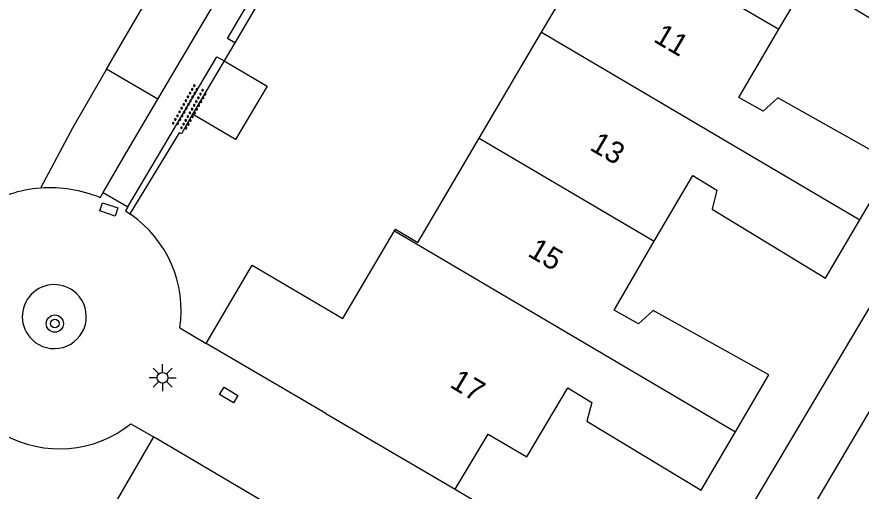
# Model space of a CAD drawing. Extents: x 132999 to 136000, y 398499 to 400501.
# Drawn here: x 133517.03 to 133556.15, y 399592.94 to 399614.92 of the extents above; entities that cross this region are included whole.
import ezdxf

# ---------------------------------------------------------------- set-up
doc = ezdxf.new("R2010")
doc.units = 0
for name, color, linetype in [('gg-afsc-muur', 7, 'Continuous'), ('gg-anno-huisnummerreeks BGT', 7, 'Continuous'), ('gg-bbg-bijgebouw', 7, 'Continuous'), ('gg-bbg-gedigitaliseerde bebouwing', 7, 'Continuous'), ('gg-bbg-gedigitaliseerde bijgebouw', 7, 'Continuous'), ('gg-bbg-hoofdgebouw', 7, 'Continuous'), ('gg-bbg-tussenscheiding', 7, 'Continuous'), ('gg-knt-verharding', 7, 'Continuous'), ('gt-symb-boom', 7, 'Continuous'), ('gt-symb-kolk center center', 7, 'Continuous'), ('gt-symb-lichtmast', 7, 'Continuous'), ('gt-symb-overige verharding', 7, 'Continuous')]:
    doc.layers.add(name, color=color, linetype=linetype)

# ---------------------------------------------------------------- blocks, each defined once
blk = doc.blocks.new('gt0-BOOM')
at = {"layer": 'gt-symb-boom'}
for radius in [0.4, 0.2]:
    blk.add_circle((0, 0), radius, dxfattribs=at)
blk = doc.blocks.new('gt0-KOLKCC')
at = {"layer": 'gt-symb-kolk center center'}
blk.add_lwpolyline([(-0.375, 0.2), (0.375, 0.2), (0.375, -0.2), (-0.375, -0.2)], close=True, dxfattribs=at)
blk = doc.blocks.new('gt0-OVH')
at = {"layer": 'gt-symb-overige verharding'}
for points in [[(-0.972, 0.298), (-0.967, 0.308), (-0.965, 0.319), (-0.966, 0.33), (-0.971, 0.34), (-0.978, 0.348), (-0.988, 0.353), (-0.999, 0.355), (-1.01, 0.354), (-1.02, 0.349), (-1.028, 0.342), (-1.033, 0.332), (-1.035, 0.321), (-1.034, 0.31), (-1.029, 0.3), (-1.022, 0.292), (-1.012, 0.287), (-1.001, 0.285), (-0.99, 0.286), (-0.98, 0.291)], [(-0.872, 0.106), (-0.867, 0.116), (-0.865, 0.126), (-0.866, 0.137), (-0.871, 0.147), (-0.878, 0.156), (-0.888, 0.161), (-0.899, 0.163), (-0.91, 0.162), (-0.92, 0.157), (-0.928, 0.15), (-0.933, 0.14), (-0.935, 0.129), (-0.934, 0.118), (-0.929, 0.108), (-0.922, 0.1), (-0.912, 0.095), (-0.901, 0.092), (-0.89, 0.094), (-0.88, 0.098)], [(-0.772, 0.298), (-0.767, 0.308), (-0.765, 0.319), (-0.766, 0.33), (-0.771, 0.34), (-0.778, 0.348), (-0.788, 0.353), (-0.799, 0.355), (-0.81, 0.354), (-0.82, 0.349), (-0.828, 0.342), (-0.833, 0.332), (-0.835, 0.321), (-0.834, 0.31), (-0.829, 0.3), (-0.822, 0.292), (-0.812, 0.287), (-0.801, 0.285), (-0.79, 0.286), (-0.78, 0.291)], [(-0.672, 0.106), (-0.667, 0.116), (-0.665, 0.126), (-0.666, 0.137), (-0.671, 0.147), (-0.678, 0.156), (-0.688, 0.161), (-0.699, 0.163), (-0.71, 0.162), (-0.72, 0.157), (-0.728, 0.15), (-0.733, 0.14), (-0.735, 0.129), (-0.734, 0.118), (-0.729, 0.108), (-0.722, 0.1), (-0.712, 0.095), (-0.701, 0.092), (-0.69, 0.094), (-0.68, 0.098)], [(-0.572, 0.298), (-0.567, 0.308), (-0.565, 0.319), (-0.566, 0.33), (-0.571, 0.34), (-0.578, 0.348), (-0.588, 0.353), (-0.599, 0.355), (-0.61, 0.354), (-0.62, 0.349), (-0.628, 0.342), (-0.633, 0.332), (-0.635, 0.321), (-0.634, 0.31), (-0.629, 0.3), (-0.622, 0.292), (-0.612, 0.287), (-0.601, 0.285), (-0.59, 0.286), (-0.58, 0.291)], [(-0.472, 0.106), (-0.467, 0.116), (-0.465, 0.126), (-0.466, 0.137), (-0.471, 0.147), (-0.478, 0.156), (-0.488, 0.161), (-0.499, 0.163), (-0.51, 0.162), (-0.52, 0.157), (-0.528, 0.15), (-0.533, 0.14), (-0.535, 0.129), (-0.534, 0.118), (-0.529, 0.108), (-0.522, 0.1), (-0.512, 0.095), (-0.501, 0.092), (-0.49, 0.094), (-0.48, 0.098)], [(-0.372, 0.298), (-0.367, 0.308), (-0.365, 0.319), (-0.366, 0.33), (-0.371, 0.34), (-0.378, 0.348), (-0.388, 0.353), (-0.399, 0.355), (-0.41, 0.354), (-0.42, 0.349), (-0.428, 0.342), (-0.433, 0.332), (-0.435, 0.321), (-0.434, 0.31), (-0.429, 0.3), (-0.422, 0.292), (-0.412, 0.287), (-0.401, 0.285), (-0.39, 0.286), (-0.38, 0.291)], [(-0.272, 0.106), (-0.267, 0.116), (-0.265, 0.126), (-0.266, 0.137), (-0.271, 0.147), (-0.278, 0.156), (-0.288, 0.161), (-0.299, 0.163), (-0.31, 0.162), (-0.32, 0.157), (-0.328, 0.15), (-0.333, 0.14), (-0.335, 0.129), (-0.334, 0.118), (-0.329, 0.108), (-0.322, 0.1), (-0.312, 0.095), (-0.301, 0.092), (-0.29, 0.094), (-0.28, 0.098)], [(-0.172, 0.298), (-0.167, 0.308), (-0.165, 0.319), (-0.166, 0.33), (-0.171, 0.34), (-0.178, 0.348), (-0.188, 0.353), (-0.199, 0.355), (-0.21, 0.354), (-0.22, 0.349), (-0.228, 0.342), (-0.233, 0.332), (-0.235, 0.321), (-0.234, 0.31), (-0.229, 0.3), (-0.222, 0.292), (-0.212, 0.287), (-0.201, 0.285), (-0.19, 0.286), (-0.18, 0.291)], [(-0.072, 0.106), (-0.067, 0.116), (-0.065, 0.126), (-0.066, 0.137), (-0.071, 0.147), (-0.078, 0.156), (-0.088, 0.161), (-0.099, 0.163), (-0.11, 0.162), (-0.12, 0.157), (-0.128, 0.15), (-0.133, 0.14), (-0.135, 0.129), (-0.134, 0.118), (-0.129, 0.108), (-0.122, 0.1), (-0.112, 0.095), (-0.101, 0.092), (-0.09, 0.094), (-0.08, 0.098)], [(0.028, 0.298), (0.033, 0.308), (0.035, 0.319), (0.034, 0.33), (0.029, 0.34), (0.022, 0.348), (0.012, 0.353), (0.001, 0.355), (-0.01, 0.354), (-0.02, 0.349), (-0.028, 0.342), (-0.033, 0.332), (-0.035, 0.321), (-0.034, 0.31), (-0.029, 0.3), (-0.022, 0.292), (-0.012, 0.287), (-0.001, 0.285), (0.01, 0.286), (0.02, 0.291)], [(0.128, 0.106), (0.133, 0.116), (0.135, 0.126), (0.134, 0.137), (0.129, 0.147), (0.122, 0.156), (0.112, 0.161), (0.101, 0.163), (0.09, 0.162), (0.08, 0.157), (0.072, 0.15), (0.067, 0.14), (0.065, 0.129), (0.066, 0.118), (0.071, 0.108), (0.078, 0.1), (0.088, 0.095), (0.099, 0.092), (0.11, 0.094), (0.12, 0.098)], [(0.228, 0.298), (0.233, 0.308), (0.235, 0.319), (0.234, 0.33), (0.229, 0.34), (0.222, 0.348), (0.212, 0.353), (0.201, 0.355), (0.19, 0.354), (0.18, 0.349), (0.172, 0.342), (0.167, 0.332), (0.165, 0.321), (0.166, 0.31), (0.171, 0.3), (0.178, 0.292), (0.188, 0.287), (0.199, 0.285), (0.21, 0.286), (0.22, 0.291)], [(0.328, 0.106), (0.333, 0.116), (0.335, 0.126), (0.334, 0.137), (0.329, 0.147), (0.322, 0.156), (0.312, 0.161), (0.301, 0.163), (0.29, 0.162), (0.28, 0.157), (0.272, 0.15), (0.267, 0.14), (0.265, 0.129), (0.266, 0.118), (0.271, 0.108), (0.278, 0.1), (0.288, 0.095), (0.299, 0.092), (0.31, 0.094), (0.32, 0.098)], [(0.428, 0.298), (0.433, 0.308), (0.435, 0.319), (0.434, 0.33), (0.429, 0.34), (0.422, 0.348), (0.412, 0.353), (0.401, 0.355), (0.39, 0.354), (0.38, 0.349), (0.372, 0.342), (0.367, 0.332), (0.365, 0.321), (0.366, 0.31), (0.371, 0.3), (0.378, 0.292), (0.388, 0.287), (0.399, 0.285), (0.41, 0.286), (0.42, 0.291)], [(0.528, 0.106), (0.533, 0.116), (0.535, 0.126), (0.534, 0.137), (0.529, 0.147), (0.522, 0.156), (0.512, 0.161), (0.501, 0.163), (0.49, 0.162), (0.48, 0.157), (0.472, 0.15), (0.467, 0.14), (0.465, 0.129), (0.466, 0.118), (0.471, 0.108), (0.478, 0.1), (0.488, 0.095), (0.499, 0.092), (0.51, 0.094), (0.52, 0.098)], [(0.628, 0.298), (0.633, 0.308), (0.635, 0.319), (0.634, 0.33), (0.629, 0.34), (0.622, 0.348), (0.612, 0.353), (0.601, 0.355), (0.59, 0.354), (0.58, 0.349), (0.572, 0.342), (0.567, 0.332), (0.565, 0.321), (0.566, 0.31), (0.571, 0.3), (0.578, 0.292), (0.588, 0.287), (0.599, 0.285), (0.61, 0.286), (0.62, 0.291)], [(0.728, 0.106), (0.733, 0.116), (0.735, 0.126), (0.734, 0.137), (0.729, 0.147), (0.722, 0.156), (0.712, 0.161), (0.701, 0.163), (0.69, 0.162), (0.68, 0.157), (0.672, 0.15), (0.667, 0.14), (0.665, 0.129), (0.666, 0.118), (0.671, 0.108), (0.678, 0.1), (0.688, 0.095), (0.699, 0.092), (0.71, 0.094), (0.72, 0.098)], [(0.828, 0.298), (0.833, 0.308), (0.835, 0.319), (0.834, 0.33), (0.829, 0.34), (0.822, 0.348), (0.812, 0.353), (0.801, 0.355), (0.79, 0.354), (0.78, 0.349), (0.772, 0.342), (0.767, 0.332), (0.765, 0.321), (0.766, 0.31), (0.771, 0.3), (0.778, 0.292), (0.788, 0.287), (0.799, 0.285), (0.81, 0.286), (0.82, 0.291)], [(0.928, 0.106), (0.933, 0.116), (0.935, 0.126), (0.934, 0.137), (0.929, 0.147), (0.922, 0.156), (0.912, 0.161), (0.901, 0.163), (0.89, 0.162), (0.88, 0.157), (0.872, 0.15), (0.867, 0.14), (0.865, 0.129), (0.866, 0.118), (0.871, 0.108), (0.878, 0.1), (0.888, 0.095), (0.899, 0.092), (0.91, 0.094), (0.92, 0.098)], [(1.028, 0.298), (1.033, 0.308), (1.035, 0.319), (1.034, 0.33), (1.029, 0.34), (1.022, 0.348), (1.012, 0.353), (1.001, 0.355), (0.99, 0.354), (0.98, 0.349), (0.972, 0.342), (0.967, 0.332), (0.965, 0.321), (0.966, 0.31), (0.971, 0.3), (0.978, 0.292), (0.988, 0.287), (0.999, 0.285), (1.01, 0.286), (1.02, 0.291)], [(-0.972, -0.142), (-0.967, -0.132), (-0.965, -0.121), (-0.966, -0.11), (-0.971, -0.1), (-0.978, -0.092), (-0.988, -0.087), (-0.999, -0.085), (-1.01, -0.086), (-1.02, -0.091), (-1.028, -0.098), (-1.033, -0.108), (-1.035, -0.119), (-1.034, -0.13), (-1.029, -0.14), (-1.022, -0.148), (-1.012, -0.153), (-1.001, -0.155), (-0.99, -0.154), (-0.98, -0.149)], [(-0.872, -0.334), (-0.867, -0.324), (-0.865, -0.314), (-0.866, -0.303), (-0.871, -0.293), (-0.878, -0.284), (-0.888, -0.279), (-0.899, -0.277), (-0.91, -0.278), (-0.92, -0.283), (-0.928, -0.29), (-0.933, -0.3), (-0.935, -0.311), (-0.934, -0.322), (-0.929, -0.332), (-0.922, -0.34), (-0.912, -0.345), (-0.901, -0.348), (-0.89, -0.346), (-0.88, -0.342)], [(-0.772, -0.142), (-0.767, -0.132), (-0.765, -0.121), (-0.766, -0.11), (-0.771, -0.1), (-0.778, -0.092), (-0.788, -0.087), (-0.799, -0.085), (-0.81, -0.086), (-0.82, -0.091), (-0.828, -0.098), (-0.833, -0.108), (-0.835, -0.119), (-0.834, -0.13), (-0.829, -0.14), (-0.822, -0.148), (-0.812, -0.153), (-0.801, -0.155), (-0.79, -0.154), (-0.78, -0.149)], [(-0.672, -0.334), (-0.667, -0.324), (-0.665, -0.314), (-0.666, -0.303), (-0.671, -0.293), (-0.678, -0.284), (-0.688, -0.279), (-0.699, -0.277), (-0.71, -0.278), (-0.72, -0.283), (-0.728, -0.29), (-0.733, -0.3), (-0.735, -0.311), (-0.734, -0.322), (-0.729, -0.332), (-0.722, -0.34), (-0.712, -0.345), (-0.701, -0.348), (-0.69, -0.346), (-0.68, -0.342)], [(-0.572, -0.142), (-0.567, -0.132), (-0.565, -0.121), (-0.566, -0.11), (-0.571, -0.1), (-0.578, -0.092), (-0.588, -0.087), (-0.599, -0.085), (-0.61, -0.086), (-0.62, -0.091), (-0.628, -0.098), (-0.633, -0.108), (-0.635, -0.119), (-0.634, -0.13), (-0.629, -0.14), (-0.622, -0.148), (-0.612, -0.153), (-0.601, -0.155), (-0.59, -0.154), (-0.58, -0.149)], [(-0.472, -0.334), (-0.467, -0.324), (-0.465, -0.314), (-0.466, -0.303), (-0.471, -0.293), (-0.478, -0.284), (-0.488, -0.279), (-0.499, -0.277), (-0.51, -0.278), (-0.52, -0.283), (-0.528, -0.29), (-0.533, -0.3), (-0.535, -0.311), (-0.534, -0.322), (-0.529, -0.332), (-0.522, -0.34), (-0.512, -0.345), (-0.501, -0.348), (-0.49, -0.346), (-0.48, -0.342)], [(-0.372, -0.142), (-0.367, -0.132), (-0.365, -0.121), (-0.366, -0.11), (-0.371, -0.1), (-0.378, -0.092), (-0.388, -0.087), (-0.399, -0.085), (-0.41, -0.086), (-0.42, -0.091), (-0.428, -0.098), (-0.433, -0.108), (-0.435, -0.119), (-0.434, -0.13), (-0.429, -0.14), (-0.422, -0.148), (-0.412, -0.153), (-0.401, -0.155), (-0.39, -0.154), (-0.38, -0.149)], [(-0.272, -0.334), (-0.267, -0.324), (-0.265, -0.314), (-0.266, -0.303), (-0.271, -0.293), (-0.278, -0.284), (-0.288, -0.279), (-0.299, -0.277), (-0.31, -0.278), (-0.32, -0.283), (-0.328, -0.29), (-0.333, -0.3), (-0.335, -0.311), (-0.334, -0.322), (-0.329, -0.332), (-0.322, -0.34), (-0.312, -0.345), (-0.301, -0.348), (-0.29, -0.346), (-0.28, -0.342)], [(-0.172, -0.142), (-0.167, -0.132), (-0.165, -0.121), (-0.166, -0.11), (-0.171, -0.1), (-0.178, -0.092), (-0.188, -0.087), (-0.199, -0.085), (-0.21, -0.086), (-0.22, -0.091), (-0.228, -0.098), (-0.233, -0.108), (-0.235, -0.119), (-0.234, -0.13), (-0.229, -0.14), (-0.222, -0.148), (-0.212, -0.153), (-0.201, -0.155), (-0.19, -0.154), (-0.18, -0.149)], [(-0.072, -0.334), (-0.067, -0.324), (-0.065, -0.314), (-0.066, -0.303), (-0.071, -0.293), (-0.078, -0.284), (-0.088, -0.279), (-0.099, -0.277), (-0.11, -0.278), (-0.12, -0.283), (-0.128, -0.29), (-0.133, -0.3), (-0.135, -0.311), (-0.134, -0.322), (-0.129, -0.332), (-0.122, -0.34), (-0.112, -0.345), (-0.101, -0.348), (-0.09, -0.346), (-0.08, -0.342)], [(0.028, -0.142), (0.033, -0.132), (0.035, -0.121), (0.034, -0.11), (0.029, -0.1), (0.022, -0.092), (0.012, -0.087), (0.001, -0.085), (-0.01, -0.086), (-0.02, -0.091), (-0.028, -0.098), (-0.033, -0.108), (-0.035, -0.119), (-0.034, -0.13), (-0.029, -0.14), (-0.022, -0.148), (-0.012, -0.153), (-0.001, -0.155), (0.01, -0.154), (0.02, -0.149)], [(0.128, -0.334), (0.133, -0.324), (0.135, -0.314), (0.134, -0.303), (0.129, -0.293), (0.122, -0.284), (0.112, -0.279), (0.101, -0.277), (0.09, -0.278), (0.08, -0.283), (0.072, -0.29), (0.067, -0.3), (0.065, -0.311), (0.066, -0.322), (0.071, -0.332), (0.078, -0.34), (0.088, -0.345), (0.099, -0.348), (0.11, -0.346), (0.12, -0.342)], [(0.228, -0.142), (0.233, -0.132), (0.235, -0.121), (0.234, -0.11), (0.229, -0.1), (0.222, -0.092), (0.212, -0.087), (0.201, -0.085), (0.19, -0.086), (0.18, -0.091), (0.172, -0.098), (0.167, -0.108), (0.165, -0.119), (0.166, -0.13), (0.171, -0.14), (0.178, -0.148), (0.188, -0.153), (0.199, -0.155), (0.21, -0.154), (0.22, -0.149)], [(0.328, -0.334), (0.333, -0.324), (0.335, -0.314), (0.334, -0.303), (0.329, -0.293), (0.322, -0.284), (0.312, -0.279), (0.301, -0.277), (0.29, -0.278), (0.28, -0.283), (0.272, -0.29), (0.267, -0.3), (0.265, -0.311), (0.266, -0.322), (0.271, -0.332), (0.278, -0.34), (0.288, -0.345), (0.299, -0.348), (0.31, -0.346), (0.32, -0.342)], [(0.428, -0.142), (0.433, -0.132), (0.435, -0.121), (0.434, -0.11), (0.429, -0.1), (0.422, -0.092), (0.412, -0.087), (0.401, -0.085), (0.39, -0.086), (0.38, -0.091), (0.372, -0.098), (0.367, -0.108), (0.365, -0.119), (0.366, -0.13), (0.371, -0.14), (0.378, -0.148), (0.388, -0.153), (0.399, -0.155), (0.41, -0.154), (0.42, -0.149)], [(0.528, -0.334), (0.533, -0.324), (0.535, -0.314), (0.534, -0.303), (0.529, -0.293), (0.522, -0.284), (0.512, -0.279), (0.501, -0.277), (0.49, -0.278), (0.48, -0.283), (0.472, -0.29), (0.467, -0.3), (0.465, -0.311), (0.466, -0.322), (0.471, -0.332), (0.478, -0.34), (0.488, -0.345), (0.499, -0.348), (0.51, -0.346), (0.52, -0.342)], [(0.628, -0.142), (0.633, -0.132), (0.635, -0.121), (0.634, -0.11), (0.629, -0.1), (0.622, -0.092), (0.612, -0.087), (0.601, -0.085), (0.59, -0.086), (0.58, -0.091), (0.572, -0.098), (0.567, -0.108), (0.565, -0.119), (0.566, -0.13), (0.571, -0.14), (0.578, -0.148), (0.588, -0.153), (0.599, -0.155), (0.61, -0.154), (0.62, -0.149)], [(0.728, -0.334), (0.733, -0.324), (0.735, -0.314), (0.734, -0.303), (0.729, -0.293), (0.722, -0.284), (0.712, -0.279), (0.701, -0.277), (0.69, -0.278), (0.68, -0.283), (0.672, -0.29), (0.667, -0.3), (0.665, -0.311), (0.666, -0.322), (0.671, -0.332), (0.678, -0.34), (0.688, -0.345), (0.699, -0.348), (0.71, -0.346), (0.72, -0.342)], [(0.828, -0.142), (0.833, -0.132), (0.835, -0.121), (0.834, -0.11), (0.829, -0.1), (0.822, -0.092), (0.812, -0.087), (0.801, -0.085), (0.79, -0.086), (0.78, -0.091), (0.772, -0.098), (0.767, -0.108), (0.765, -0.119), (0.766, -0.13), (0.771, -0.14), (0.778, -0.148), (0.788, -0.153), (0.799, -0.155), (0.81, -0.154), (0.82, -0.149)], [(0.928, -0.334), (0.933, -0.324), (0.935, -0.314), (0.934, -0.303), (0.929, -0.293), (0.922, -0.284), (0.912, -0.279), (0.901, -0.277), (0.89, -0.278), (0.88, -0.283), (0.872, -0.29), (0.867, -0.3), (0.865, -0.311), (0.866, -0.322), (0.871, -0.332), (0.878, -0.34), (0.888, -0.345), (0.899, -0.348), (0.91, -0.346), (0.92, -0.342)], [(1.028, -0.142), (1.033, -0.132), (1.035, -0.121), (1.034, -0.11), (1.029, -0.1), (1.022, -0.092), (1.012, -0.087), (1.001, -0.085), (0.99, -0.086), (0.98, -0.091), (0.972, -0.098), (0.967, -0.108), (0.965, -0.119), (0.966, -0.13), (0.971, -0.14), (0.978, -0.148), (0.988, -0.153), (0.999, -0.155), (1.01, -0.154), (1.02, -0.149)]]:
    blk.add_lwpolyline(points, close=True, dxfattribs=at)
blk = doc.blocks.new('gt0-LMAST')
at = {"layer": 'gt-symb-lichtmast'}
for p, q in [((-0.182, 0.173), (-0.447, 0.438)), ((-0.005, 0.246), (-0.005, 0.621)), ((0.172, 0.173), (0.437, 0.438)), ((-0.255, -0.004), (-0.63, -0.004)), ((-0.182, -0.181), (-0.447, -0.446)), ((-0.005, -0.254), (-0.005, -0.629)), ((0.437, -0.446), (0.172, -0.181)), ((0.245, -0.004), (0.62, -0.004))]:
    blk.add_line(p, q, dxfattribs=at)
blk.add_circle((-0.005, -0.004), 0.25, dxfattribs=at)

msp = doc.modelspace()

# ---------------------------------------------------------------- linework, layer by layer
at = {"layer": 'gg-afsc-muur'}
for p, q in [((133529.541, 399617.815), (133527.124, 399613.719)), ((133527.124, 399613.719), (133526.627, 399612.877)), ((133522.262, 399605.784), (133522.302, 399605.757)), ((133524.576, 399600.505), (133525.801, 399599.786)), ((133522.31, 399596.061), (133523.355, 399595.448))]:
    msp.add_line(p, q, dxfattribs=at)
msp.add_lwpolyline([(133525.17, 399610.413), (133524.647, 399609.499), (133524.54, 399609.546), (133522.262, 399605.784)], dxfattribs=at)
for centre, radius, start, end in [((133518.586, 399601.124), 5.88, 94.5922, 122.4823), ((133519.217, 399601.303), 5.418, 351.5284, 55.2947), ((133519.001, 399600.17), 5.276, 240.5501, 308.8438)]:
    msp.add_arc(centre, radius, start, end, dxfattribs=at)
at = {"layer": 'gg-bbg-bijgebouw'}
for p, q in [((133523.564, 399611.1), (133526.155, 399615.49)), ((133526.627, 399612.877), (133525.17, 399610.413)), ((133521.973, 399608.404), (133523.564, 399611.1)), ((133521.029, 399606.779), (133521.973, 399608.404)), ((133520.89, 399606.539), (133521.029, 399606.779))]:
    msp.add_line(p, q, dxfattribs=at)
msp.add_arc((133518.512, 399600.6), 6.398, 68.1803, 93.5586, dxfattribs=at)
at = {"layer": 'gg-bbg-gedigitaliseerde bebouwing'}
for p, q in [((133541.339, 399614.205), (133544.23, 399619.117)), ((133538.45, 399609.294), (133541.339, 399614.205)), ((133534.519, 399604.997), (133534.565, 399605.075))]:
    msp.add_line(p, q, dxfattribs=at)
for points in [[(133534.565, 399605.075), (133535.607, 399604.462), (133538.45, 399609.294)], [(133527.926, 399603.403), (133532.127, 399600.931), (133534.519, 399604.997)]]:
    msp.add_lwpolyline(points, dxfattribs=at)
at = {"layer": 'gg-bbg-gedigitaliseerde bijgebouw'}
msp.add_line((133521.186, 399612.499), (133523.735, 399616.915), dxfattribs=at)
for points in [[(133526.627, 399612.877), (133528.618, 399611.701), (133527.162, 399609.236), (133525.17, 399610.413)], [(133521.186, 399612.499), (133519.623, 399609.792), (133518.115, 399606.985)]]:
    msp.add_lwpolyline(points, dxfattribs=at)
at = {"layer": 'gg-bbg-hoofdgebouw'}
for p, q in [((133525.801, 399599.786), (133527.926, 399603.403)), ((133531.343, 399596.536), (133537.34, 399593.02)), ((133523.355, 399595.448), (133521.666, 399592.554)), ((133534.81, 399588.71), (133523.355, 399595.448))]:
    msp.add_line(p, q, dxfattribs=at)
for points in [[(133552.333, 399614.347), (133554.119, 399617.383), (133555.23, 399616.707), (133555.03, 399615.81), (133560.27, 399612.62), (133561.875, 399615.35)], [(133556.088, 399605.519), (133557.64, 399608.16), (133552.28, 399611.17), (133551.607, 399610.55), (133550.474, 399611.187), (133552.333, 399614.347)], [(133546.561, 399604.518), (133548.342, 399607.566), (133549.452, 399606.89), (133549.24, 399606), (133554.49, 399602.8), (133556.088, 399605.519)], [(133550.324, 399595.69), (133551.87, 399598.32), (133546.51, 399601.31), (133545.831, 399600.693), (133544.695, 399601.326), (133546.561, 399604.518)], [(133531.343, 399596.536), (133530.003, 399597.321), (133525.801, 399599.786)], [(133537.34, 399593.02), (133538.87, 399595.58), (133540.65, 399594.52), (133542.562, 399597.72), (133543.675, 399597.049), (133543.43, 399596.18), (133548.73, 399592.98), (133550.324, 399595.69)]]:
    msp.add_lwpolyline(points, dxfattribs=at)
at = {"layer": 'gg-bbg-tussenscheiding'}
for p, q in [((133544.23, 399619.117), (133552.333, 399614.347)), ((133541.339, 399614.205), (133556.088, 399605.519)), ((133523.564, 399611.1), (133521.186, 399612.499)), ((133538.45, 399609.294), (133546.561, 399604.518)), ((133534.519, 399604.997), (133550.324, 399595.69))]:
    msp.add_line(p, q, dxfattribs=at)
at = {"layer": 'gg-knt-verharding'}
for p, q in [((133547.84, 399586.8), (133575.938, 399634.12)), ((133576.898, 399631.245), (133535.591, 399561.093)), ((133521.029, 399606.779), (133522.167, 399606.11)), ((133537.34, 399593.02), (133547.84, 399586.8))]:
    msp.add_line(p, q, dxfattribs=at)
for points in [[(133527.124, 399613.719), (133526.781, 399613.922), (133532.046, 399622.863), (133532.395, 399622.663)], [(133522.167, 399606.11), (133526.289, 399613.069), (133526.627, 399612.877)], [(133522.167, 399606.11), (133522.054, 399605.929), (133522.262, 399605.784)]]:
    msp.add_lwpolyline(points, dxfattribs=at)
for start, end in [(45.9163, 225.9138), (225.9136, 45.9164)]:
    msp.add_arc((133518.76, 399601.025), 1.483, start, end, dxfattribs=at)

# ---------------------------------------------------------------- block references
at = {"layer": 'gt-symb-boom'}
msp.add_blockref('gt0-BOOM', (133518.785, 399600.701), dxfattribs=at)
at = {"layer": 'gt-symb-kolk center center'}
for p, rotation in [((133521.287, 399605.997), 161.16666722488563), ((133526.846, 399597.386), 148.94783928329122)]:
    msp.add_blockref('gt0-KOLKCC', p, dxfattribs=dict(at, rotation=rotation))
at = {"layer": 'gt-symb-lichtmast'}
msp.add_blockref('gt0-LMAST', (133523.782, 399598.196), dxfattribs=at)
at = {"layer": 'gt-symb-overige verharding', "rotation": 60.74517849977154}
msp.add_blockref('gt0-OVH', (133525.038, 399610.705), dxfattribs=at)

# ---------------------------------------------------------------- texts
at = {"layer": 'gg-anno-huisnummerreeks BGT'}
for s, rotation, p in [('11', 329.5, (133546.472, 399613.803)), ('13', 329.7, (133543.519, 399608.782)), ('15', 329.7, (133540.645, 399603.865)), ('17', 329.1, (133537.037, 399597.787))]:
    msp.add_text(s, height=1, rotation=rotation, dxfattribs=at).set_placement(p)

doc.saveas('drawing.dxf')
